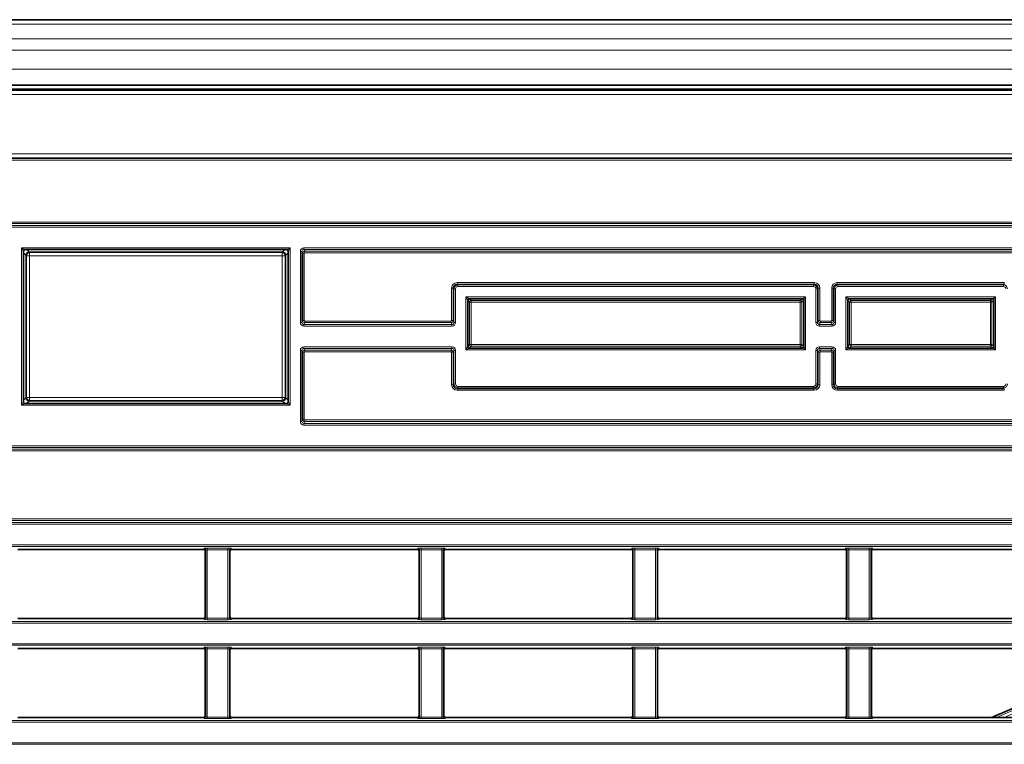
# Model space of a CAD drawing. Header units: millimetres. Extents: x 0 to 1118, y 0 to 864.
# Tile 318 of 339: x 970 to 1001, y 510 to 533. Entities that reach past the tile are written whole.
import ezdxf

# ---------------------------------------------------------------- set-up
doc = ezdxf.new("R2010")
doc.units = ezdxf.units.MM

msp = doc.modelspace()

# ---------------------------------------------------------------- linework, layer by layer
at = {"color": 7, "linetype": 'Continuous', "lineweight": 35}
for p, q in [((1084.1603, 533.2514), (949.7353, 533.2514)), ((948.9527, 531.0336), (1084.9429, 531.0336)), ((1084.1603, 531.1889), (949.7353, 531.1889)), ((970.369, 525.9927), (972.1601, 525.9927)), ((972.4605, 525.9927), (972.1601, 525.9927)), ((972.4605, 525.9927), (974.3476, 525.9927)), ((974.648, 525.9927), (974.3476, 525.9927)), ((974.648, 525.9927), (976.5351, 525.9927)), ((976.8355, 525.9927), (976.5351, 525.9927)), ((976.8355, 525.9927), (978.6266, 525.9927)), ((970.319, 521.1851), (970.319, 525.9427)), ((978.6766, 525.9427), (978.6766, 521.1851)), ((984.394, 524.4427), (994.9016, 524.4427)), ((984.394, 524.4427), (984.394, 524.4427)), ((994.9016, 524.4427), (994.9016, 524.4427)), ((996.394, 524.4427), (1000.9016, 524.4427)), ((996.394, 524.4427), (996.394, 524.4427)), ((1000.9016, 524.4427), (1000.9016, 524.4427)), ((984.344, 524.3927), (984.344, 524.3927)), ((984.344, 522.9351), (984.344, 524.3927)), ((994.9516, 524.3927), (994.9516, 522.9351)), ((994.9516, 524.3927), (994.9516, 524.3927)), ((996.344, 522.9351), (996.344, 524.3927)), ((996.344, 524.3927), (996.344, 524.3927)), ((1000.9516, 524.3927), (1000.9516, 522.9351)), ((1000.9516, 524.3927), (1000.9516, 524.3927)), ((984.344, 522.9351), (984.344, 522.9351)), ((994.9016, 522.8851), (984.394, 522.8851)), ((984.394, 522.8851), (984.394, 522.8851)), ((994.9016, 522.8851), (994.9016, 522.8851)), ((994.9516, 522.9351), (994.9516, 522.9351)), ((996.344, 522.9351), (996.344, 522.9351)), ((1000.9016, 522.8851), (996.394, 522.8851)), ((996.394, 522.8851), (996.394, 522.8851)), ((1000.9016, 522.8851), (1000.9016, 522.8851)), ((1000.9516, 522.9351), (1000.9516, 522.9351)), ((970.319, 521.1851), (970.319, 521.1851)), ((978.6266, 521.1351), (970.369, 521.1351)), ((970.369, 521.1351), (970.369, 521.1351)), ((978.6266, 521.1351), (978.6266, 521.1351)), ((978.6766, 521.1851), (978.6766, 521.1851)), ((976.008, 516.5293), (970.1376, 516.5293)), ((976.0579, 514.3986), (976.0579, 516.4793)), ((976.8376, 516.4793), (976.8376, 514.3986)), ((982.758, 516.5293), (976.8876, 516.5293)), ((982.8079, 514.3986), (982.8079, 516.4793)), ((983.5876, 516.4793), (983.5876, 514.3986)), ((989.508, 516.5293), (983.6376, 516.5293)), ((989.5579, 514.3986), (989.5579, 516.4793)), ((990.3376, 516.4793), (990.3376, 514.3986)), ((996.258, 516.5293), (990.3876, 516.5293)), ((996.3079, 514.3986), (996.3079, 516.4793)), ((997.0876, 516.4793), (997.0876, 514.3986)), ((1003.008, 516.5293), (997.1376, 516.5293)), ((976.008, 514.3486), (970.1376, 514.3486)), ((982.758, 514.3486), (976.8876, 514.3486)), ((989.508, 514.3486), (983.6376, 514.3486)), ((996.258, 514.3486), (990.3876, 514.3486)), ((1003.008, 514.3486), (997.1376, 514.3486)), ((976.008, 513.4043), (970.1376, 513.4043)), ((976.0579, 511.2736), (976.0579, 513.3543)), ((976.8376, 513.3543), (976.8376, 511.2736)), ((982.758, 513.4043), (976.8876, 513.4043)), ((982.8079, 511.2736), (982.8079, 513.3543)), ((983.5876, 513.3543), (983.5876, 511.2736)), ((989.508, 513.4043), (983.6376, 513.4043)), ((989.5579, 511.2736), (989.5579, 513.3543)), ((990.3376, 513.3543), (990.3376, 511.2736)), ((996.258, 513.4043), (990.3876, 513.4043)), ((996.3079, 511.2736), (996.3079, 513.3543)), ((997.0876, 513.3543), (997.0876, 511.2736)), ((1003.008, 513.4043), (997.1376, 513.4043)), ((1003.0579, 512.1488), (1000.8825, 511.2236)), ((976.008, 511.2236), (970.1376, 511.2236)), ((982.758, 511.2236), (976.8876, 511.2236)), ((989.508, 511.2236), (983.6376, 511.2236)), ((996.258, 511.2236), (990.3876, 511.2236)), ((1003.008, 511.2236), (997.1376, 511.2236))]:
    msp.add_line(p, q, dxfattribs=at)
at = {"color": 7, "linetype": 'Continuous', "lineweight": 18}
for p, q in [((1084.1603, 533.105), (949.7353, 533.105)), ((1084.1603, 532.6479), (949.7353, 532.6479)), ((1084.1603, 532.2943), (949.7353, 532.2943)), ((1084.1603, 531.6889), (949.7353, 531.6889)), ((948.9599, 531.0161), (1084.9356, 531.0161)), ((1084.1603, 531.0639), (949.7353, 531.0639)), ((1084.9356, 530.8911), (948.9599, 530.8911)), ((955.3491, 529.0125), (1078.5464, 529.0125)), ((1078.5464, 528.8875), (955.3491, 528.8875)), ((955.3719, 528.8648), (1078.5237, 528.8648)), ((1078.5237, 528.8148), (955.3719, 528.8148)), ((955.4609, 526.8637), (1078.4346, 526.8637)), ((1078.4346, 526.8137), (955.4609, 526.8137)), ((956.4177, 526.7535), (1077.4779, 526.7535)), ((1077.4779, 526.7036), (956.4177, 526.7036)), ((970.2612, 526.0506), (978.7344, 526.0506)), ((970.2612, 521.0773), (970.2612, 526.0506)), ((970.2612, 526.0506), (970.3611, 526.0006)), ((970.3111, 525.9506), (970.2612, 526.0506)), ((978.6344, 526.0006), (970.3611, 526.0006)), ((970.3611, 526.0006), (970.369, 525.9927)), ((970.419, 525.9927), (970.4938, 525.9179)), ((978.5018, 525.9179), (978.5766, 525.9927)), ((978.6266, 525.9927), (978.6344, 526.0006)), ((978.6344, 526.0006), (978.7344, 526.0506)), ((978.7344, 526.0506), (978.6844, 525.9506)), ((978.7344, 526.0506), (978.7344, 521.0773)), ((979.1736, 526.0493), (1077.4779, 526.0493)), ((979.1736, 526.0493), (979.1736, 525.9993)), ((1077.4779, 525.9993), (979.1736, 525.9993)), ((979.1736, 525.9993), (979.1977, 525.9391)), ((970.3111, 525.9506), (970.3111, 521.1773)), ((970.319, 525.9427), (970.3111, 525.9506)), ((970.3938, 525.8179), (970.319, 525.8928)), ((970.4123, 525.7995), (970.3938, 525.8179)), ((970.3938, 525.8179), (970.3938, 521.3099)), ((970.5122, 525.7995), (970.4123, 525.7995)), ((970.4123, 521.3283), (970.4123, 525.7995)), ((970.4938, 525.9179), (970.5122, 525.8994)), ((978.5018, 525.9179), (970.4938, 525.9179)), ((970.5122, 525.8994), (978.4834, 525.8994)), ((970.5122, 525.7995), (970.5122, 525.8994)), ((978.4834, 525.7995), (970.5122, 525.7995)), ((970.5122, 525.7995), (970.5122, 521.3283)), ((978.4834, 525.8994), (978.5018, 525.9179)), ((978.4834, 525.8994), (978.4834, 525.7995)), ((978.4834, 521.3283), (978.4834, 525.7995)), ((978.5833, 525.7995), (978.4834, 525.7995)), ((978.6018, 525.8179), (978.5833, 525.7995)), ((978.5833, 525.7995), (978.5833, 521.3283)), ((978.6766, 525.8928), (978.6018, 525.8179)), ((978.6018, 521.3099), (978.6018, 525.8179)), ((978.6844, 525.9506), (978.6766, 525.9427)), ((978.6844, 521.1773), (978.6844, 525.9506)), ((979.0612, 523.6911), (979.0612, 525.9368)), ((979.0612, 525.9368), (979.1111, 525.9368)), ((979.1111, 525.9368), (979.1111, 523.6911)), ((979.1352, 525.8767), (979.1111, 525.9368)), ((979.1352, 523.7512), (979.1352, 525.8767)), ((979.1852, 525.8767), (979.1352, 525.8767)), ((979.1977, 525.8892), (979.1852, 525.8767)), ((979.1852, 525.8767), (979.1852, 523.7512)), ((979.1977, 525.9391), (1078.4346, 525.9391)), ((979.1977, 525.8892), (979.1977, 525.9391)), ((1078.4346, 525.8892), (979.1977, 525.8892)), ((983.8354, 523.7512), (983.8354, 524.7763)), ((983.8354, 524.7763), (983.8854, 524.7763)), ((983.9094, 524.7523), (983.8854, 524.7763)), ((983.8854, 524.7763), (983.8854, 523.7512)), ((983.9094, 523.6911), (983.9094, 524.7523)), ((983.9594, 524.7523), (983.9094, 524.7523)), ((983.9594, 524.7523), (983.9594, 523.6911)), ((984.0104, 524.9513), (995.2852, 524.9513)), ((984.0104, 524.9513), (984.0104, 524.9013)), ((984.0104, 524.9013), (984.0344, 524.8773)), ((995.2852, 524.9013), (984.0104, 524.9013)), ((984.0344, 524.8273), (984.0344, 524.8773)), ((984.0344, 524.8773), (995.2612, 524.8773)), ((995.2612, 524.8273), (984.0344, 524.8273)), ((995.2612, 524.8773), (995.2852, 524.9013)), ((995.2612, 524.8273), (995.2612, 524.8773)), ((995.2852, 524.9513), (995.2852, 524.9013)), ((995.3362, 523.6911), (995.3362, 524.7523)), ((995.3362, 524.7523), (995.3861, 524.7523)), ((995.4102, 524.7763), (995.3861, 524.7523)), ((995.3861, 524.7523), (995.3861, 523.6911)), ((995.4102, 523.7512), (995.4102, 524.7763)), ((995.4602, 524.7763), (995.4102, 524.7763)), ((995.4602, 524.7763), (995.4602, 523.7512)), ((995.8354, 523.7512), (995.8354, 524.7763)), ((995.8354, 524.7763), (995.8854, 524.7763)), ((995.9094, 524.7523), (995.8854, 524.7763)), ((995.8854, 524.7763), (995.8854, 523.7512)), ((995.9594, 524.7523), (995.9094, 524.7523)), ((995.9094, 523.6911), (995.9094, 524.7523)), ((995.9594, 524.7523), (995.9594, 523.6911)), ((996.0104, 524.9513), (1001.2852, 524.9513)), ((996.0104, 524.9513), (996.0104, 524.9013)), ((996.0104, 524.9013), (996.0344, 524.8773)), ((1001.2852, 524.9013), (996.0104, 524.9013)), ((996.0344, 524.8273), (996.0344, 524.8773)), ((996.0344, 524.8773), (1001.2612, 524.8773)), ((1001.2612, 524.8273), (996.0344, 524.8273)), ((1001.2612, 524.8773), (1001.2852, 524.9013)), ((1001.2612, 524.8273), (1001.2612, 524.8773)), ((1001.2852, 524.9513), (1001.2852, 524.9013)), ((984.2862, 522.8273), (984.2862, 524.5006)), ((984.2862, 524.5006), (995.0094, 524.5006)), ((984.2862, 524.5006), (984.3861, 524.4506)), ((984.3361, 524.4006), (984.2862, 524.5006)), ((994.9094, 524.4506), (984.3861, 524.4506)), ((984.3861, 524.4506), (984.394, 524.4427)), ((984.394, 524.4427), (984.4511, 524.3856)), ((994.8444, 524.3856), (994.9016, 524.4427)), ((994.9016, 524.4427), (994.9094, 524.4506)), ((994.9094, 524.4506), (995.0094, 524.5006)), ((995.0094, 524.5006), (994.9594, 524.4006)), ((995.0094, 524.5006), (995.0094, 522.8273)), ((996.2862, 522.8273), (996.2862, 524.5006)), ((996.2862, 524.5006), (1001.0094, 524.5006)), ((996.2862, 524.5006), (996.3861, 524.4506)), ((996.3361, 524.4006), (996.2862, 524.5006)), ((1000.9094, 524.4506), (996.3861, 524.4506)), ((996.3861, 524.4506), (996.394, 524.4427)), ((996.394, 524.4427), (996.4511, 524.3856)), ((1000.8444, 524.3856), (1000.9016, 524.4427)), ((1000.9016, 524.4427), (1000.9094, 524.4506)), ((1000.9094, 524.4506), (1001.0094, 524.5006)), ((1001.0094, 524.5006), (1000.9594, 524.4006)), ((1001.0094, 524.5006), (1001.0094, 522.8273)), ((984.3361, 524.4006), (984.3361, 522.9273)), ((984.344, 524.3927), (984.3361, 524.4006)), ((984.4011, 524.3356), (984.344, 524.3927)), ((984.4011, 522.9923), (984.4011, 524.3356)), ((984.4011, 524.3356), (984.4511, 524.3356)), ((984.4511, 524.3856), (994.8444, 524.3856)), ((984.4511, 524.3356), (984.4511, 524.3856)), ((994.8444, 524.3356), (984.4511, 524.3356)), ((984.4511, 524.3356), (984.4511, 522.9923)), ((994.8444, 524.3856), (994.8444, 524.3356)), ((994.8444, 522.9923), (994.8444, 524.3356)), ((994.8444, 524.3356), (994.8944, 524.3356)), ((994.9516, 524.3927), (994.8944, 524.3356)), ((994.8944, 524.3356), (994.8944, 522.9923)), ((994.9594, 524.4006), (994.9516, 524.3927)), ((994.9594, 522.9273), (994.9594, 524.4006)), ((996.3361, 524.4006), (996.3361, 522.9273)), ((996.344, 524.3927), (996.3361, 524.4006)), ((996.4011, 524.3356), (996.344, 524.3927)), ((996.4011, 524.3356), (996.4511, 524.3356)), ((996.4011, 522.9923), (996.4011, 524.3356)), ((996.4511, 524.3356), (996.4511, 524.3856)), ((996.4511, 524.3856), (1000.8444, 524.3856)), ((996.4511, 524.3356), (996.4511, 522.9923)), ((1000.8444, 524.3356), (996.4511, 524.3356)), ((1000.8444, 524.3356), (1000.8444, 524.3856)), ((1000.8444, 522.9923), (1000.8444, 524.3356)), ((1000.8444, 524.3356), (1000.8944, 524.3356)), ((1000.9516, 524.3927), (1000.8944, 524.3356)), ((1000.8944, 524.3356), (1000.8944, 522.9923)), ((1000.9594, 524.4006), (1000.9516, 524.3927)), ((1000.9594, 522.9273), (1000.9594, 524.4006)), ((979.0612, 523.6911), (979.1111, 523.6911)), ((979.1111, 523.6911), (979.1352, 523.7512)), ((979.1852, 523.7512), (979.1352, 523.7512)), ((979.1977, 523.6887), (979.1736, 523.6285)), ((979.1736, 523.5786), (979.1736, 523.6285)), ((979.1736, 523.6285), (983.847, 523.6285)), ((983.847, 523.5786), (979.1736, 523.5786)), ((979.1852, 523.7512), (979.1977, 523.7387)), ((979.1977, 523.7387), (979.1977, 523.6887)), ((979.1977, 523.7387), (983.8229, 523.7387)), ((983.8229, 523.6887), (979.1977, 523.6887)), ((983.8229, 523.7387), (983.8354, 523.7512)), ((983.8229, 523.7387), (983.8229, 523.6887)), ((983.847, 523.6285), (983.8229, 523.6887)), ((983.8354, 523.7512), (983.8854, 523.7512)), ((983.847, 523.5786), (983.847, 523.6285)), ((983.8854, 523.7512), (983.9094, 523.6911)), ((983.9594, 523.6911), (983.9094, 523.6911)), ((995.3362, 523.6911), (995.3861, 523.6911)), ((995.3861, 523.6911), (995.4102, 523.7512)), ((995.4602, 523.7512), (995.4102, 523.7512)), ((995.4727, 523.6887), (995.4486, 523.6285)), ((995.4486, 523.5786), (995.4486, 523.6285)), ((995.4486, 523.6285), (995.847, 523.6285)), ((995.847, 523.5786), (995.4486, 523.5786)), ((995.4602, 523.7512), (995.4727, 523.7387)), ((995.4727, 523.7387), (995.4727, 523.6887)), ((995.4727, 523.7387), (995.8229, 523.7387)), ((995.8229, 523.6887), (995.4727, 523.6887)), ((995.8229, 523.7387), (995.8354, 523.7512)), ((995.8229, 523.7387), (995.8229, 523.6887)), ((995.847, 523.6285), (995.8229, 523.6887)), ((995.8354, 523.7512), (995.8854, 523.7512)), ((995.847, 523.5786), (995.847, 523.6285)), ((995.8854, 523.7512), (995.9094, 523.6911)), ((995.9594, 523.6911), (995.9094, 523.6911)), ((979.1736, 522.9243), (983.847, 522.9243)), ((979.1736, 522.8743), (979.1736, 522.9243)), ((983.847, 522.8743), (979.1736, 522.8743)), ((979.1736, 522.8743), (979.1977, 522.8141)), ((983.8229, 522.8141), (983.847, 522.8743)), ((983.847, 522.8743), (983.847, 522.9243)), ((984.2862, 522.8273), (984.3361, 522.9273)), ((984.3861, 522.8773), (984.2862, 522.8273)), ((984.3361, 522.9273), (984.344, 522.9351)), ((984.344, 522.9351), (984.4011, 522.9923)), ((984.394, 522.8851), (984.3861, 522.8773)), ((984.3861, 522.8773), (994.9094, 522.8773)), ((984.4511, 522.9423), (984.394, 522.8851)), ((984.4011, 522.9923), (984.4511, 522.9923)), ((984.4511, 522.9923), (994.8444, 522.9923)), ((984.4511, 522.9423), (984.4511, 522.9923)), ((994.8444, 522.9423), (984.4511, 522.9423)), ((994.8444, 522.9923), (994.8444, 522.9423)), ((994.8444, 522.9923), (994.8944, 522.9923)), ((994.9016, 522.8851), (994.8444, 522.9423)), ((994.8944, 522.9923), (994.9516, 522.9351)), ((994.9094, 522.8773), (994.9016, 522.8851)), ((995.0094, 522.8273), (994.9094, 522.8773)), ((994.9516, 522.9351), (994.9594, 522.9273)), ((994.9594, 522.9273), (995.0094, 522.8273)), ((995.4486, 522.9243), (995.847, 522.9243)), ((995.4486, 522.8743), (995.4486, 522.9243)), ((995.847, 522.8743), (995.4486, 522.8743)), ((995.4486, 522.8743), (995.4727, 522.8141)), ((995.8229, 522.8141), (995.847, 522.8743)), ((995.847, 522.8743), (995.847, 522.9243)), ((996.2862, 522.8273), (996.3361, 522.9273)), ((996.3861, 522.8773), (996.2862, 522.8273)), ((996.3361, 522.9273), (996.344, 522.9351)), ((996.344, 522.9351), (996.4011, 522.9923)), ((996.394, 522.8851), (996.3861, 522.8773)), ((996.3861, 522.8773), (1000.9094, 522.8773)), ((996.4511, 522.9423), (996.394, 522.8851)), ((996.4511, 522.9923), (996.4011, 522.9923)), ((996.4511, 522.9923), (1000.8444, 522.9923)), ((996.4511, 522.9423), (996.4511, 522.9923)), ((1000.8444, 522.9423), (996.4511, 522.9423)), ((1000.8444, 522.9423), (1000.8444, 522.9923)), ((1000.8944, 522.9923), (1000.8444, 522.9923)), ((1000.9016, 522.8851), (1000.8444, 522.9423)), ((1000.8944, 522.9923), (1000.9516, 522.9351)), ((1000.9094, 522.8773), (1000.9016, 522.8851)), ((1001.0094, 522.8273), (1000.9094, 522.8773)), ((1000.9516, 522.9351), (1000.9594, 522.9273)), ((1000.9594, 522.9273), (1001.0094, 522.8273)), ((979.0612, 520.5661), (979.0612, 522.8118)), ((979.1111, 522.8118), (979.0612, 522.8118)), ((979.1111, 522.8118), (979.1111, 520.5661)), ((979.1352, 522.7517), (979.1111, 522.8118)), ((979.1352, 520.6262), (979.1352, 522.7517)), ((979.1352, 522.7517), (979.1852, 522.7517)), ((979.1977, 522.7642), (979.1852, 522.7517)), ((979.1852, 522.7517), (979.1852, 520.6262)), ((979.1977, 522.8141), (983.8229, 522.8141)), ((979.1977, 522.8141), (979.1977, 522.7642)), ((983.8229, 522.7642), (979.1977, 522.7642)), ((983.8229, 522.8141), (983.8229, 522.7642)), ((983.8354, 522.7517), (983.8229, 522.7642)), ((983.8854, 522.7517), (983.8354, 522.7517)), ((983.8354, 521.7265), (983.8354, 522.7517)), ((983.9094, 522.8118), (983.8854, 522.7517)), ((983.8854, 522.7517), (983.8854, 521.7265)), ((983.9094, 521.7505), (983.9094, 522.8118)), ((983.9094, 522.8118), (983.9594, 522.8118)), ((983.9594, 522.8118), (983.9594, 521.7505)), ((995.0094, 522.8273), (984.2862, 522.8273)), ((995.3362, 521.7505), (995.3362, 522.8118)), ((995.3861, 522.8118), (995.3362, 522.8118)), ((995.3861, 522.8118), (995.3861, 521.7505)), ((995.4102, 522.7517), (995.3861, 522.8118)), ((995.4102, 521.7265), (995.4102, 522.7517)), ((995.4102, 522.7517), (995.4602, 522.7517)), ((995.4727, 522.7642), (995.4602, 522.7517)), ((995.4602, 522.7517), (995.4602, 521.7265)), ((995.4727, 522.8141), (995.8229, 522.8141)), ((995.4727, 522.8141), (995.4727, 522.7642)), ((995.8229, 522.7642), (995.4727, 522.7642)), ((995.8229, 522.8141), (995.8229, 522.7642)), ((995.8354, 522.7517), (995.8229, 522.7642)), ((995.8854, 522.7517), (995.8354, 522.7517)), ((995.8354, 521.7265), (995.8354, 522.7517)), ((995.9094, 522.8118), (995.8854, 522.7517)), ((995.8854, 522.7517), (995.8854, 521.7265)), ((995.9094, 522.8118), (995.9594, 522.8118)), ((995.9094, 521.7505), (995.9094, 522.8118)), ((995.9594, 522.8118), (995.9594, 521.7505)), ((1001.0094, 522.8273), (996.2862, 522.8273)), ((983.8854, 521.7265), (983.8354, 521.7265)), ((983.8854, 521.7265), (983.9094, 521.7505)), ((983.9094, 521.7505), (983.9594, 521.7505)), ((984.0344, 521.6256), (984.0104, 521.6015)), ((984.0344, 521.6756), (995.2612, 521.6756)), ((984.0344, 521.6256), (984.0344, 521.6756)), ((995.2612, 521.6256), (984.0344, 521.6256)), ((995.2612, 521.6256), (995.2612, 521.6756)), ((995.2852, 521.6015), (995.2612, 521.6256)), ((995.3861, 521.7505), (995.3362, 521.7505)), ((995.3861, 521.7505), (995.4102, 521.7265)), ((995.4102, 521.7265), (995.4602, 521.7265)), ((995.8854, 521.7265), (995.8354, 521.7265)), ((995.8854, 521.7265), (995.9094, 521.7505)), ((995.9094, 521.7505), (995.9594, 521.7505)), ((996.0344, 521.6256), (996.0104, 521.6015)), ((996.0344, 521.6756), (1001.2612, 521.6756)), ((996.0344, 521.6256), (996.0344, 521.6756)), ((1001.2612, 521.6256), (996.0344, 521.6256)), ((1001.2612, 521.6256), (1001.2612, 521.6756)), ((1001.2852, 521.6015), (1001.2612, 521.6256)), ((970.319, 521.2351), (970.3938, 521.3099)), ((970.3938, 521.3099), (970.4123, 521.3283)), ((970.5122, 521.3283), (970.4123, 521.3283)), ((970.5122, 521.3283), (978.4834, 521.3283)), ((970.5122, 521.2284), (970.5122, 521.3283)), ((978.5833, 521.3283), (978.4834, 521.3283)), ((978.4834, 521.3283), (978.4834, 521.2284)), ((978.5833, 521.3283), (978.6018, 521.3099)), ((978.6018, 521.3099), (978.6766, 521.2351)), ((984.0104, 521.6015), (995.2852, 521.6015)), ((984.0104, 521.6015), (984.0104, 521.5515)), ((995.2852, 521.5515), (984.0104, 521.5515)), ((995.2852, 521.6015), (995.2852, 521.5515)), ((996.0104, 521.6015), (1001.2852, 521.6015)), ((996.0104, 521.6015), (996.0104, 521.5515)), ((1001.2852, 521.5515), (996.0104, 521.5515)), ((1001.2852, 521.6015), (1001.2852, 521.5515)), ((970.2612, 521.0773), (970.3111, 521.1773)), ((970.3611, 521.1273), (970.2612, 521.0773)), ((978.7344, 521.0773), (970.2612, 521.0773)), ((970.3111, 521.1773), (970.319, 521.1851)), ((970.369, 521.1351), (970.3611, 521.1273)), ((970.3611, 521.1273), (978.6344, 521.1273)), ((970.4938, 521.21), (970.419, 521.1351)), ((970.5122, 521.2284), (970.4938, 521.21)), ((970.4938, 521.21), (978.5018, 521.21)), ((978.4834, 521.2284), (970.5122, 521.2284)), ((978.5018, 521.21), (978.4834, 521.2284)), ((978.5766, 521.1351), (978.5018, 521.21)), ((978.6344, 521.1273), (978.6266, 521.1351)), ((978.7344, 521.0773), (978.6344, 521.1273)), ((978.6766, 521.1851), (978.6844, 521.1773)), ((978.6844, 521.1773), (978.7344, 521.0773)), ((979.1111, 520.5661), (979.0612, 520.5661)), ((979.1111, 520.5661), (979.1352, 520.6262)), ((979.1352, 520.6262), (979.1852, 520.6262)), ((979.1977, 520.5637), (979.1736, 520.5035)), ((979.1736, 520.5035), (1086.9529, 520.5035)), ((979.1736, 520.5035), (979.1736, 520.4536)), ((1086.9529, 520.4536), (979.1736, 520.4536)), ((979.1852, 520.6262), (979.1977, 520.6137)), ((979.1977, 520.5637), (979.1977, 520.6137)), ((979.1977, 520.6137), (1087.9096, 520.6137)), ((1087.9096, 520.5637), (979.1977, 520.5637)), ((946.9427, 519.7993), (1086.9529, 519.7993)), ((945.9859, 519.6891), (1087.9096, 519.6891)), ((1087.9096, 519.6392), (945.9859, 519.6392)), ((1086.9529, 519.7493), (946.9427, 519.7493)), ((945.9859, 517.4887), (1087.9096, 517.4887)), ((1087.9096, 517.4387), (945.9859, 517.4387)), ((946.9427, 517.3785), (1086.9529, 517.3785)), ((1086.9529, 517.3286), (946.9427, 517.3286)), ((946.9427, 516.6743), (1086.9529, 516.6743)), ((1086.9529, 516.6243), (946.9427, 516.6243)), ((976.008, 516.5293), (976.0219, 516.5642)), ((976.0719, 516.5142), (976.0579, 516.4793)), ((976.0719, 514.3636), (976.0719, 516.5142)), ((976.1219, 516.5685), (976.7737, 516.5685)), ((976.1219, 516.5185), (976.1219, 516.5685)), ((976.7737, 516.5185), (976.1219, 516.5185)), ((976.1219, 516.5185), (976.1219, 514.3593)), ((976.7737, 516.5185), (976.7737, 516.5685)), ((976.7737, 514.3593), (976.7737, 516.5185)), ((976.8236, 516.5142), (976.8236, 514.3636)), ((976.8376, 516.4793), (976.8236, 516.5142)), ((976.8736, 516.5642), (976.8876, 516.5293)), ((982.758, 516.5293), (982.7719, 516.5642)), ((982.8219, 516.5142), (982.8079, 516.4793)), ((982.8219, 514.3636), (982.8219, 516.5142)), ((982.8719, 516.5685), (983.5237, 516.5685)), ((982.8719, 516.5685), (982.8719, 516.5185)), ((983.5237, 516.5185), (982.8719, 516.5185)), ((982.8719, 516.5185), (982.8719, 514.3593)), ((983.5237, 516.5685), (983.5237, 516.5185)), ((983.5237, 514.3593), (983.5237, 516.5185)), ((983.5736, 516.5142), (983.5736, 514.3636)), ((983.5876, 516.4793), (983.5736, 516.5142)), ((983.6236, 516.5642), (983.6376, 516.5293)), ((989.508, 516.5293), (989.5219, 516.5642)), ((989.5719, 516.5142), (989.5579, 516.4793)), ((989.5719, 514.3636), (989.5719, 516.5142)), ((989.6219, 516.5685), (990.2737, 516.5685)), ((989.6219, 516.5685), (989.6219, 516.5185)), ((990.2737, 516.5185), (989.6219, 516.5185)), ((989.6219, 516.5185), (989.6219, 514.3593)), ((990.2737, 516.5685), (990.2737, 516.5185)), ((990.2737, 514.3593), (990.2737, 516.5185)), ((990.3236, 516.5142), (990.3236, 514.3636)), ((990.3376, 516.4793), (990.3236, 516.5142)), ((990.3736, 516.5642), (990.3876, 516.5293)), ((996.258, 516.5293), (996.2719, 516.5642)), ((996.3219, 516.5142), (996.3079, 516.4793)), ((996.3219, 514.3636), (996.3219, 516.5142)), ((996.3719, 516.5685), (997.0237, 516.5685)), ((996.3719, 516.5685), (996.3719, 516.5185)), ((997.0237, 516.5185), (996.3719, 516.5185)), ((996.3719, 516.5185), (996.3719, 514.3593)), ((997.0237, 516.5685), (997.0237, 516.5185)), ((997.0237, 514.3593), (997.0237, 516.5185)), ((997.0736, 516.5142), (997.0736, 514.3636)), ((997.0876, 516.4793), (997.0736, 516.5142)), ((997.1236, 516.5642), (997.1376, 516.5293)), ((946.9427, 514.2535), (1086.9529, 514.2535)), ((1086.9529, 514.2036), (946.9427, 514.2036)), ((976.0219, 514.3137), (976.008, 514.3486)), ((976.0579, 514.3986), (976.0719, 514.3636)), ((976.1219, 514.3094), (976.1219, 514.3593)), ((976.1219, 514.3593), (976.7737, 514.3593)), ((976.7737, 514.3094), (976.1219, 514.3094)), ((976.7737, 514.3094), (976.7737, 514.3593)), ((976.8236, 514.3636), (976.8376, 514.3986)), ((976.8876, 514.3486), (976.8736, 514.3137)), ((982.7719, 514.3137), (982.758, 514.3486)), ((982.8079, 514.3986), (982.8219, 514.3636)), ((982.8719, 514.3593), (983.5237, 514.3593)), ((982.8719, 514.3593), (982.8719, 514.3094)), ((983.5237, 514.3094), (982.8719, 514.3094)), ((983.5237, 514.3593), (983.5237, 514.3094)), ((983.5736, 514.3636), (983.5876, 514.3986)), ((983.6376, 514.3486), (983.6236, 514.3137)), ((989.5219, 514.3137), (989.508, 514.3486)), ((989.5579, 514.3986), (989.5719, 514.3636)), ((989.6219, 514.3593), (990.2737, 514.3593)), ((989.6219, 514.3593), (989.6219, 514.3094)), ((990.2737, 514.3094), (989.6219, 514.3094)), ((990.2737, 514.3593), (990.2737, 514.3094)), ((990.3236, 514.3636), (990.3376, 514.3986)), ((990.3876, 514.3486), (990.3736, 514.3137)), ((996.2719, 514.3137), (996.258, 514.3486)), ((996.3079, 514.3986), (996.3219, 514.3636)), ((996.3719, 514.3593), (997.0237, 514.3593)), ((996.3719, 514.3593), (996.3719, 514.3094)), ((997.0237, 514.3094), (996.3719, 514.3094)), ((997.0237, 514.3593), (997.0237, 514.3094)), ((997.0736, 514.3636), (997.0876, 514.3986)), ((997.1376, 514.3486), (997.1236, 514.3137)), ((946.9427, 513.5493), (1086.9529, 513.5493)), ((1086.9529, 513.4993), (946.9427, 513.4993)), ((976.008, 513.4043), (976.0219, 513.4392)), ((976.0719, 513.3892), (976.0579, 513.3543)), ((976.0719, 511.2386), (976.0719, 513.3892)), ((976.1219, 513.4435), (976.7737, 513.4435)), ((976.1219, 513.4435), (976.1219, 513.3935)), ((976.7737, 513.3935), (976.1219, 513.3935)), ((976.1219, 513.3935), (976.1219, 511.2343)), ((976.7737, 513.4435), (976.7737, 513.3935)), ((976.7737, 511.2343), (976.7737, 513.3935)), ((976.8236, 513.3892), (976.8236, 511.2386)), ((976.8376, 513.3543), (976.8236, 513.3892)), ((976.8736, 513.4392), (976.8876, 513.4043)), ((982.758, 513.4043), (982.7719, 513.4392)), ((982.8219, 513.3892), (982.8079, 513.3543)), ((982.8219, 511.2386), (982.8219, 513.3892)), ((982.8719, 513.4435), (983.5237, 513.4435)), ((982.8719, 513.3935), (982.8719, 513.4435)), ((983.5237, 513.3935), (982.8719, 513.3935)), ((982.8719, 513.3935), (982.8719, 511.2343)), ((983.5237, 513.3935), (983.5237, 513.4435)), ((983.5237, 511.2343), (983.5237, 513.3935)), ((983.5736, 513.3892), (983.5736, 511.2386)), ((983.5876, 513.3543), (983.5736, 513.3892)), ((983.6236, 513.4392), (983.6376, 513.4043)), ((989.508, 513.4043), (989.5219, 513.4392)), ((989.5719, 513.3892), (989.5579, 513.3543)), ((989.5719, 511.2386), (989.5719, 513.3892)), ((989.6219, 513.4435), (990.2737, 513.4435)), ((989.6219, 513.3935), (989.6219, 513.4435)), ((990.2737, 513.3935), (989.6219, 513.3935)), ((989.6219, 513.3935), (989.6219, 511.2343)), ((990.2737, 513.3935), (990.2737, 513.4435)), ((990.2737, 511.2343), (990.2737, 513.3935)), ((990.3236, 513.3892), (990.3236, 511.2386)), ((990.3376, 513.3543), (990.3236, 513.3892)), ((990.3736, 513.4392), (990.3876, 513.4043)), ((996.258, 513.4043), (996.2719, 513.4392)), ((996.3219, 513.3892), (996.3079, 513.3543)), ((996.3219, 511.2386), (996.3219, 513.3892)), ((996.3719, 513.4435), (997.0237, 513.4435)), ((996.3719, 513.3935), (996.3719, 513.4435)), ((997.0237, 513.3935), (996.3719, 513.3935)), ((996.3719, 513.3935), (996.3719, 511.2343)), ((997.0237, 513.3935), (997.0237, 513.4435)), ((997.0237, 511.2343), (997.0237, 513.3935)), ((997.0736, 513.3892), (997.0736, 511.2386)), ((997.0876, 513.3543), (997.0736, 513.3892)), ((997.1236, 513.4392), (997.1376, 513.4043)), ((946.9427, 511.1285), (1086.9529, 511.1285)), ((1086.9529, 511.0786), (946.9427, 511.0786)), ((976.0219, 511.1887), (976.008, 511.2236)), ((976.0579, 511.2736), (976.0719, 511.2386)), ((976.1219, 511.2343), (976.7737, 511.2343)), ((976.1219, 511.2343), (976.1219, 511.1844)), ((976.7737, 511.1844), (976.1219, 511.1844)), ((976.7737, 511.2343), (976.7737, 511.1844)), ((976.8236, 511.2386), (976.8376, 511.2736)), ((976.8876, 511.2236), (976.8736, 511.1887)), ((982.7719, 511.1887), (982.758, 511.2236)), ((982.8079, 511.2736), (982.8219, 511.2386)), ((982.8719, 511.1844), (982.8719, 511.2343)), ((982.8719, 511.2343), (983.5237, 511.2343)), ((983.5237, 511.1844), (982.8719, 511.1844)), ((983.5237, 511.1844), (983.5237, 511.2343)), ((983.5736, 511.2386), (983.5876, 511.2736)), ((983.6376, 511.2236), (983.6236, 511.1887)), ((989.5219, 511.1887), (989.508, 511.2236)), ((989.5579, 511.2736), (989.5719, 511.2386)), ((989.6219, 511.1844), (989.6219, 511.2343)), ((989.6219, 511.2343), (990.2737, 511.2343)), ((990.2737, 511.1844), (989.6219, 511.1844)), ((990.2737, 511.1844), (990.2737, 511.2343)), ((990.3236, 511.2386), (990.3376, 511.2736)), ((990.3876, 511.2236), (990.3736, 511.1887)), ((996.2719, 511.1887), (996.258, 511.2236)), ((996.3079, 511.2736), (996.3219, 511.2386)), ((996.3719, 511.1844), (996.3719, 511.2343)), ((996.3719, 511.2343), (997.0237, 511.2343)), ((997.0237, 511.1844), (996.3719, 511.1844)), ((997.0237, 511.1844), (997.0237, 511.2343)), ((997.0736, 511.2386), (997.0876, 511.2736)), ((997.1376, 511.2236), (997.1236, 511.1887)), ((946.9427, 510.4243), (1086.9529, 510.4243)), ((1086.9529, 510.3743), (946.9427, 510.3743))]:
    msp.add_line(p, q, dxfattribs=at)
at = {"color": 7, "linetype": 'Continuous', "lineweight": 18, "flags": 128}
for points in [[(1001.0379, 511.2236), (1001.6918, 511.5097), (1003.0579, 512.0622)], [(1003.0579, 511.9551), (1001.7311, 511.4177), (1001.2838, 511.2236)]]:
    msp.add_lwpolyline(points, dxfattribs=at)
at = {"color": 7, "linetype": 'Continuous', "lineweight": 18}
for centre, radius, start, end in [((970.3612, 525.9506), 0.05, 90.02044, 179.97956), ((978.6344, 525.9506), 0.05, 0.02044, 89.97956), ((970.5124, 525.7994), 0.1001, 90.08169, 179.91831), ((978.4832, 525.7994), 0.1001, 0.08169, 89.91831), ((984.3862, 524.4006), 0.05, 90.02044, 179.97956), ((994.9094, 524.4006), 0.05, 0.02044, 89.97956), ((996.3862, 524.4006), 0.05, 90.02044, 179.97956), ((1000.9094, 524.4006), 0.05, 0.02044, 89.97956), ((984.4511, 524.3356), 0.05, 90.02044, 179.97956), ((994.8444, 524.3356), 0.05, 0.02044, 89.97956), ((996.4511, 524.3356), 0.05, 90.02044, 179.97956), ((1000.8444, 524.3356), 0.05, 0.02044, 89.97956), ((984.3862, 522.9273), 0.05, 180.02044, 269.97956), ((984.4511, 522.9923), 0.05, 180.02044, 269.97956), ((994.8444, 522.9923), 0.05, 270.02044, 359.97956), ((994.9094, 522.9273), 0.05, 270.02044, 359.97956), ((996.3862, 522.9273), 0.05, 180.02044, 269.97956), ((996.4511, 522.9923), 0.05, 180.02044, 269.97956), ((1000.8444, 522.9923), 0.05, 270.02044, 359.97956), ((1000.9094, 522.9273), 0.05, 270.02044, 359.97956), ((970.5124, 521.3285), 0.1001, 180.08169, 269.91831), ((978.4832, 521.3285), 0.1001, 270.08169, 359.91831), ((970.3612, 521.1773), 0.05, 180.02044, 269.97956), ((978.6344, 521.1773), 0.05, 270.02044, 359.97956), ((976.0219, 516.5142), 0.05, 0.07399, 89.97184), ((976.8737, 516.5142), 0.05, 90.02816, 179.92601), ((982.7719, 516.5142), 0.05, 0.07399, 89.97184), ((983.6237, 516.5142), 0.05, 90.02816, 179.92601), ((989.5219, 516.5142), 0.05, 0.07399, 89.97184), ((990.3737, 516.5142), 0.05, 90.02816, 179.92601), ((996.2719, 516.5142), 0.05, 0.07399, 89.97184), ((997.1237, 516.5142), 0.05, 90.02816, 179.92601), ((976.0219, 514.3637), 0.05, 270.02816, 359.92601), ((976.8737, 514.3637), 0.05, 180.07399, 269.97184), ((982.7719, 514.3637), 0.05, 270.02816, 359.92601), ((983.6237, 514.3637), 0.05, 180.07399, 269.97184), ((989.5219, 514.3637), 0.05, 270.02816, 359.92601), ((990.3737, 514.3637), 0.05, 180.07399, 269.97184), ((996.2719, 514.3637), 0.05, 270.02816, 359.92601), ((997.1237, 514.3637), 0.05, 180.07399, 269.97184), ((976.0219, 513.3892), 0.05, 0.07399, 89.97184), ((976.8737, 513.3892), 0.05, 90.02816, 179.92601), ((982.7719, 513.3892), 0.05, 0.07399, 89.97184), ((983.6237, 513.3892), 0.05, 90.02816, 179.92601), ((989.5219, 513.3892), 0.05, 0.07399, 89.97184), ((990.3737, 513.3892), 0.05, 90.02816, 179.92601), ((996.2719, 513.3892), 0.05, 0.07399, 89.97184), ((997.1237, 513.3892), 0.05, 90.02816, 179.92601), ((976.0219, 511.2387), 0.05, 270.02816, 359.92601), ((976.8737, 511.2387), 0.05, 180.07399, 269.97184), ((982.7719, 511.2387), 0.05, 270.02816, 359.92601), ((983.6237, 511.2387), 0.05, 180.07399, 269.97184), ((989.5219, 511.2387), 0.05, 270.02816, 359.92601), ((990.3737, 511.2387), 0.05, 180.07399, 269.97184), ((996.2719, 511.2387), 0.05, 270.02816, 359.92601), ((997.1237, 511.2387), 0.05, 180.07399, 269.97184)]:
    msp.add_arc(centre, radius, start, end, dxfattribs=at)
at = {"color": 7, "linetype": 'Continuous', "lineweight": 35}
for centre, major_axis, ratio, start_param, end_param in [((970.369, 525.9427), (0.0354, -0.0354), 0.9996955, 2.3563468, 3.9268385), ((978.6266, 525.9427), (-0.0354, -0.0354), 0.9996955, 2.3563468, 3.9268385), ((984.394, 524.3927), (0.0354, -0.0354), 0.9993911, 2.3568035, 3.9263818), ((994.9015, 524.3927), (0.0354, 0.0354), 0.9993911, 5.4983962, 7.0679744), ((996.394, 524.3927), (0.0354, -0.0354), 0.9993911, 2.3568035, 3.9263818), ((1000.9015, 524.3927), (0.0354, 0.0354), 0.9993911, 5.4983962, 7.0679744), ((984.394, 522.9352), (0.0354, 0.0354), 0.9993911, 2.3568035, 3.9263818), ((994.9015, 522.9352), (0.0354, -0.0354), 0.9993911, 5.4983962, 7.0679744), ((996.394, 522.9352), (0.0354, 0.0354), 0.9993911, 2.3568035, 3.9263818), ((1000.9015, 522.9352), (0.0354, -0.0354), 0.9993911, 5.4983962, 7.0679744), ((970.369, 521.1852), (0.0354, 0.0354), 0.9993911, 2.3568035, 3.9263818), ((978.6265, 521.1852), (0.0354, -0.0354), 0.9993911, 5.4983962, 7.0679744), ((976.0079, 516.4792), (-0.0186, -0.0465), 0.9988964, 1.9514996, 3.5215347), ((976.8876, 516.4792), (0.0186, -0.0465), 0.9988964, 2.7616506, 4.3316857), ((982.7579, 516.4792), (-0.0186, -0.0465), 0.9988964, 1.9514996, 3.5215347), ((983.6376, 516.4792), (0.0186, -0.0465), 0.9988964, 2.7616506, 4.3316857), ((989.5079, 516.4792), (-0.0186, -0.0465), 0.9988964, 1.9514996, 3.5215347), ((990.3876, 516.4792), (0.0186, -0.0465), 0.9988964, 2.7616506, 4.3316857), ((996.2579, 516.4792), (-0.0186, -0.0465), 0.9988964, 1.9514996, 3.5215347), ((997.1376, 516.4792), (0.0186, -0.0465), 0.9988964, 2.7616506, 4.3316857), ((976.0079, 514.3986), (-0.0186, 0.0465), 0.9988964, 2.7616506, 4.3316857), ((976.8876, 514.3986), (-0.0186, -0.0465), 0.9988964, 5.0930923, 6.6631273), ((982.7579, 514.3986), (0.0186, -0.0465), 0.9988964, 5.9032433, 7.4732784), ((983.6376, 514.3986), (0.0186, 0.0465), 0.9988964, 1.9514996, 3.5215347), ((989.5079, 514.3986), (0.0186, -0.0465), 0.9988964, 5.9032433, 7.4732784), ((990.3876, 514.3986), (0.0186, 0.0465), 0.9988964, 1.9514996, 3.5215347), ((996.2579, 514.3986), (0.0186, -0.0465), 0.9988964, 5.9032433, 7.4732784), ((997.1376, 514.3986), (0.0186, 0.0465), 0.9988964, 1.9514996, 3.5215347), ((976.0079, 513.3542), (-0.0186, -0.0465), 0.9988964, 1.9514996, 3.5215347), ((976.8876, 513.3542), (-0.0186, 0.0465), 0.9988964, 5.9032433, 7.4732784), ((982.7579, 513.3542), (0.0186, 0.0465), 0.9988964, 5.0930923, 6.6631273), ((983.6376, 513.3542), (0.0186, -0.0465), 0.9988964, 2.7616506, 4.3316857), ((989.5079, 513.3542), (0.0186, 0.0465), 0.9988964, 5.0930923, 6.6631273), ((990.3876, 513.3542), (0.0186, -0.0465), 0.9988964, 2.7616506, 4.3316857), ((996.2579, 513.3542), (0.0186, 0.0465), 0.9988964, 5.0930923, 6.6631273), ((997.1376, 513.3542), (0.0186, -0.0465), 0.9988964, 2.7616506, 4.3316857), ((976.0079, 511.2736), (0.0186, -0.0465), 0.9988964, 5.9032433, 7.4732784), ((976.8876, 511.2736), (0.0186, 0.0465), 0.9988964, 1.9514996, 3.5215347), ((982.7579, 511.2736), (0.0186, -0.0465), 0.9988964, 5.9032433, 7.4732784), ((983.6376, 511.2736), (0.0186, 0.0465), 0.9988964, 1.9514996, 3.5215347), ((989.5079, 511.2736), (0.0186, -0.0465), 0.9988964, 5.9032433, 7.4732784), ((990.3876, 511.2736), (0.0186, 0.0465), 0.9988964, 1.9514996, 3.5215347), ((996.2579, 511.2736), (0.0186, -0.0465), 0.9988964, 5.9032433, 7.4732784), ((997.1376, 511.2736), (0.0186, 0.0465), 0.9988964, 1.9514996, 3.5215347)]:
    msp.add_ellipse(centre, major_axis=major_axis, ratio=ratio, start_param=start_param, end_param=end_param, dxfattribs=at)
at = {"color": 7, "linetype": 'Continuous', "lineweight": 18}
for centre, major_axis, ratio, start_param, end_param in [((979.1737, 525.9367), (-0.0418, 0.1046), 0.9988964, 5.9032433, 7.4732784), ((979.1737, 525.9367), (-0.0233, 0.0582), 0.9971365, 5.9032433, 7.4732784), ((970.4939, 525.8178), (0.0708, -0.0708), 0.9987828, 2.3568035, 3.9263818), ((978.5017, 525.8178), (-0.0708, -0.0708), 0.9987828, 2.3568035, 3.9263818), ((979.1977, 525.8766), (0.058, 0.0232), 0.9993381, 1.1908543, 2.7608894), ((984.0104, 524.7763), (-0.1238, 0.1238), 0.9996955, 5.4979394, 7.0684312), ((984.0104, 524.7763), (0.0884, -0.0884), 0.999452, 2.3563468, 3.9268385), ((984.0344, 524.7523), (0.0884, -0.0884), 0.999939, 2.3563468, 3.9268385), ((984.0344, 524.7523), (-0.053, 0.053), 0.9996955, 5.4979394, 7.0684312), ((995.2611, 524.7523), (0.0884, 0.0884), 0.999939, 5.4979394, 7.0684312), ((995.2611, 524.7523), (0.053, 0.053), 0.9996955, 5.4979394, 7.0684312), ((995.2851, 524.7763), (0.1238, 0.1238), 0.9996955, 5.4979394, 7.0684312), ((995.2851, 524.7763), (0.0884, 0.0884), 0.999452, 5.4979394, 7.0684312), ((996.0104, 524.7763), (0.1238, -0.1238), 0.9996955, 2.3563468, 3.9268385), ((996.0104, 524.7763), (0.0884, -0.0884), 0.999452, 2.3563468, 3.9268385), ((996.0344, 524.7523), (0.0884, -0.0884), 0.999939, 2.3563468, 3.9268385), ((996.0344, 524.7523), (0.053, -0.053), 0.9996955, 2.3563468, 3.9268385), ((1001.2611, 524.7523), (0.0884, 0.0884), 0.999939, 5.4979394, 7.0684312), ((1001.2611, 524.7523), (-0.053, -0.053), 0.9996955, 2.3563468, 3.9268385), ((979.1737, 523.6912), (-0.0418, -0.1046), 0.9988964, 5.0930923, 6.6631273), ((979.1737, 523.6912), (0.0233, 0.0582), 0.9971365, 1.9514996, 3.5215347), ((979.1977, 523.7512), (0.058, -0.0232), 0.9993381, 3.5222959, 5.092331), ((983.8229, 523.7512), (0.058, 0.0232), 0.9993381, 4.332447, 5.902482), ((983.8469, 523.6912), (-0.0418, 0.1046), 0.9988964, 2.7616506, 4.3316857), ((983.8469, 523.6912), (-0.0233, 0.0582), 0.9971365, 2.7616506, 4.3316857), ((995.4487, 523.6912), (-0.0418, -0.1046), 0.9988964, 5.0930923, 6.6631273), ((995.4487, 523.6912), (0.0233, 0.0582), 0.9971365, 1.9514996, 3.5215347), ((995.4727, 523.7512), (0.058, -0.0232), 0.9993381, 3.5222959, 5.092331), ((995.8229, 523.7512), (0.058, 0.0232), 0.9993381, 4.332447, 5.902482), ((995.8469, 523.6912), (0.0418, -0.1046), 0.9988964, 5.9032433, 7.4732784), ((995.8469, 523.6912), (-0.0233, 0.0582), 0.9971365, 2.7616506, 4.3316857), ((979.1737, 522.8117), (-0.0418, 0.1046), 0.9988964, 5.9032433, 7.4732784), ((979.1737, 522.8117), (-0.0233, 0.0582), 0.9971365, 5.9032433, 7.4732784), ((983.8469, 522.8117), (-0.0418, -0.1046), 0.9988964, 1.9514996, 3.5215347), ((983.8469, 522.8117), (0.0233, 0.0582), 0.9971365, 5.0930923, 6.6631273), ((995.4487, 522.8117), (-0.0418, 0.1046), 0.9988964, 5.9032433, 7.4732784), ((995.4487, 522.8117), (-0.0233, 0.0582), 0.9971365, 5.9032433, 7.4732784), ((995.8469, 522.8117), (0.0418, 0.1046), 0.9988964, 5.0930923, 6.6631273), ((995.8469, 522.8117), (0.0233, 0.0582), 0.9971365, 5.0930923, 6.6631273), ((979.1977, 522.7516), (0.058, 0.0232), 0.9993381, 1.1908543, 2.7608894), ((983.8229, 522.7516), (0.058, -0.0232), 0.9993381, 0.3807033, 1.9507383), ((995.4727, 522.7516), (0.058, 0.0232), 0.9993381, 1.1908543, 2.7608894), ((995.8229, 522.7516), (0.058, -0.0232), 0.9993381, 0.3807033, 1.9507383), ((984.0104, 521.7266), (0.1238, 0.1238), 0.9996955, 2.3563468, 3.9268385), ((984.0104, 521.7266), (0.0884, 0.0884), 0.999452, 2.3563468, 3.9268385), ((984.0344, 521.7506), (0.0884, 0.0884), 0.999939, 2.3563468, 3.9268385), ((984.0344, 521.7506), (0.053, 0.053), 0.9996955, 2.3563468, 3.9268385), ((995.2611, 521.7506), (-0.053, 0.053), 0.9996955, 2.3563468, 3.9268385), ((995.2611, 521.7506), (0.0884, -0.0884), 0.999939, 5.4979394, 7.0684312), ((995.2851, 521.7266), (0.0884, -0.0884), 0.999452, 5.4979394, 7.0684312), ((995.2851, 521.7266), (-0.1238, 0.1238), 0.9996955, 2.3563468, 3.9268385), ((996.0104, 521.7266), (0.1238, 0.1238), 0.9996955, 2.3563468, 3.9268385), ((996.0104, 521.7266), (0.0884, 0.0884), 0.999452, 2.3563468, 3.9268385), ((996.0344, 521.7506), (0.0884, 0.0884), 0.999939, 2.3563468, 3.9268385), ((996.0344, 521.7506), (0.053, 0.053), 0.9996955, 2.3563468, 3.9268385), ((1001.2611, 521.7506), (-0.053, 0.053), 0.9996955, 2.3563468, 3.9268385), ((1001.2611, 521.7506), (0.0884, -0.0884), 0.999939, 5.4979394, 7.0684312), ((970.4939, 521.31), (0.0708, 0.0708), 0.9987828, 2.3568035, 3.9263818), ((978.5017, 521.31), (-0.0708, 0.0708), 0.9987828, 2.3568035, 3.9263818), ((979.1737, 520.5662), (0.0418, 0.1046), 0.9988964, 1.9514996, 3.5215347), ((979.1737, 520.5662), (0.0233, 0.0582), 0.9971365, 1.9514996, 3.5215347), ((979.1977, 520.6262), (0.058, -0.0232), 0.9993381, 3.5222959, 5.092331), ((976.1219, 516.5641), (0.1, 0), 0.0436609, 1.5707963, 3.1241394), ((976.1219, 516.5142), (0.05, 0), 0.0873219, 1.5707963, 3.1241394), ((976.7737, 516.5641), (0.1, 0), 0.0436609, 0.0174533, 1.5707963), ((976.7737, 516.5142), (0.05, 0), 0.0873219, 0.0174533, 1.5707963), ((982.8719, 516.5641), (0.1, 0), 0.0436609, 1.5707963, 3.1241394), ((982.8719, 516.5142), (0.05, 0), 0.0873219, 1.5707963, 3.1241394), ((983.5237, 516.5641), (0.1, 0), 0.0436609, 0.0174533, 1.5707963), ((983.5237, 516.5142), (0.05, 0), 0.0873219, 0.0174533, 1.5707963), ((989.6219, 516.5641), (0.1, 0), 0.0436609, 1.5707963, 3.1241394), ((989.6219, 516.5142), (0.05, 0), 0.0873219, 1.5707963, 3.1241394), ((990.2737, 516.5641), (0.1, 0), 0.0436609, 0.0174533, 1.5707963), ((990.2737, 516.5142), (0.05, 0), 0.0873219, 0.0174533, 1.5707963), ((996.3719, 516.5641), (0.1, 0), 0.0436609, 1.5707963, 3.1241394), ((996.3719, 516.5142), (0.05, 0), 0.0873219, 1.5707963, 3.1241394), ((997.0237, 516.5641), (0.1, 0), 0.0436609, 0.0174533, 1.5707963), ((997.0237, 516.5142), (0.05, 0), 0.0873219, 0.0174533, 1.5707963), ((976.1219, 514.3137), (0.1, 0), 0.0436609, 3.1590459, 4.712389), ((976.1219, 514.3637), (0.05, 0), 0.0873219, 3.1590459, 4.712389), ((976.7737, 514.3637), (0.05, 0), 0.0873219, 4.712389, 6.265732), ((976.7737, 514.3137), (0.1, 0), 0.0436609, 4.712389, 6.265732), ((982.8719, 514.3137), (0.1, 0), 0.0436609, 3.1590459, 4.712389), ((982.8719, 514.3637), (0.05, 0), 0.0873219, 3.1590459, 4.712389), ((983.5237, 514.3637), (0.05, 0), 0.0873219, 4.712389, 6.265732), ((983.5237, 514.3137), (0.1, 0), 0.0436609, 4.712389, 6.265732), ((989.6219, 514.3137), (0.1, 0), 0.0436609, 3.1590459, 4.712389), ((989.6219, 514.3637), (0.05, 0), 0.0873219, 3.1590459, 4.712389), ((990.2737, 514.3637), (0.05, 0), 0.0873219, 4.712389, 6.265732), ((990.2737, 514.3137), (0.1, 0), 0.0436609, 4.712389, 6.265732), ((996.3719, 514.3137), (0.1, 0), 0.0436609, 3.1590459, 4.712389), ((996.3719, 514.3637), (0.05, 0), 0.0873219, 3.1590459, 4.712389), ((997.0237, 514.3637), (0.05, 0), 0.0873219, 4.712389, 6.265732), ((997.0237, 514.3137), (0.1, 0), 0.0436609, 4.712389, 6.265732), ((976.1219, 513.4391), (0.1, 0), 0.0436609, 1.5707963, 3.1241394), ((976.1219, 513.3892), (0.05, 0), 0.0873219, 1.5707963, 3.1241394), ((976.7737, 513.4391), (0.1, 0), 0.0436609, 0.0174533, 1.5707963), ((976.7737, 513.3892), (0.05, 0), 0.0873219, 0.0174533, 1.5707963), ((982.8719, 513.4391), (0.1, 0), 0.0436609, 1.5707963, 3.1241394), ((982.8719, 513.3892), (0.05, 0), 0.0873219, 1.5707963, 3.1241394), ((983.5237, 513.4391), (0.1, 0), 0.0436609, 0.0174533, 1.5707963), ((983.5237, 513.3892), (0.05, 0), 0.0873219, 0.0174533, 1.5707963), ((989.6219, 513.4391), (0.1, 0), 0.0436609, 1.5707963, 3.1241394), ((989.6219, 513.3892), (0.05, 0), 0.0873219, 1.5707963, 3.1241394), ((990.2737, 513.4391), (0.1, 0), 0.0436609, 0.0174533, 1.5707963), ((990.2737, 513.3892), (0.05, 0), 0.0873219, 0.0174533, 1.5707963), ((996.3719, 513.4391), (0.1, 0), 0.0436609, 1.5707963, 3.1241394), ((996.3719, 513.3892), (0.05, 0), 0.0873219, 1.5707963, 3.1241394), ((997.0237, 513.4391), (0.1, 0), 0.0436609, 0.0174533, 1.5707963), ((997.0237, 513.3892), (0.05, 0), 0.0873219, 0.0174533, 1.5707963), ((976.1219, 511.1887), (0.1, 0), 0.0436609, 3.1590459, 4.712389), ((976.1219, 511.2387), (0.05, 0), 0.0873219, 3.1590459, 4.712389), ((976.7737, 511.2387), (0.05, 0), 0.0873219, 4.712389, 6.265732), ((976.7737, 511.1887), (0.1, 0), 0.0436609, 4.712389, 6.265732), ((982.8719, 511.1887), (0.1, 0), 0.0436609, 3.1590459, 4.712389), ((982.8719, 511.2387), (0.05, 0), 0.0873219, 3.1590459, 4.712389), ((983.5237, 511.2387), (0.05, 0), 0.0873219, 4.712389, 6.265732), ((983.5237, 511.1887), (0.1, 0), 0.0436609, 4.712389, 6.265732), ((989.6219, 511.1887), (0.1, 0), 0.0436609, 3.1590459, 4.712389), ((989.6219, 511.2387), (0.05, 0), 0.0873219, 3.1590459, 4.712389), ((990.2737, 511.2387), (0.05, 0), 0.0873219, 4.712389, 6.265732), ((990.2737, 511.1887), (0.1, 0), 0.0436609, 4.712389, 6.265732), ((996.3719, 511.1887), (0.1, 0), 0.0436609, 3.1590459, 4.712389), ((996.3719, 511.2387), (0.05, 0), 0.0873219, 3.1590459, 4.712389), ((997.0237, 511.2387), (0.05, 0), 0.0873219, 4.712389, 6.265732), ((997.0237, 511.1887), (0.1, 0), 0.0436609, 4.712389, 6.265732)]:
    msp.add_ellipse(centre, major_axis=major_axis, ratio=ratio, start_param=start_param, end_param=end_param, dxfattribs=at)

doc.saveas('drawing.dxf')
